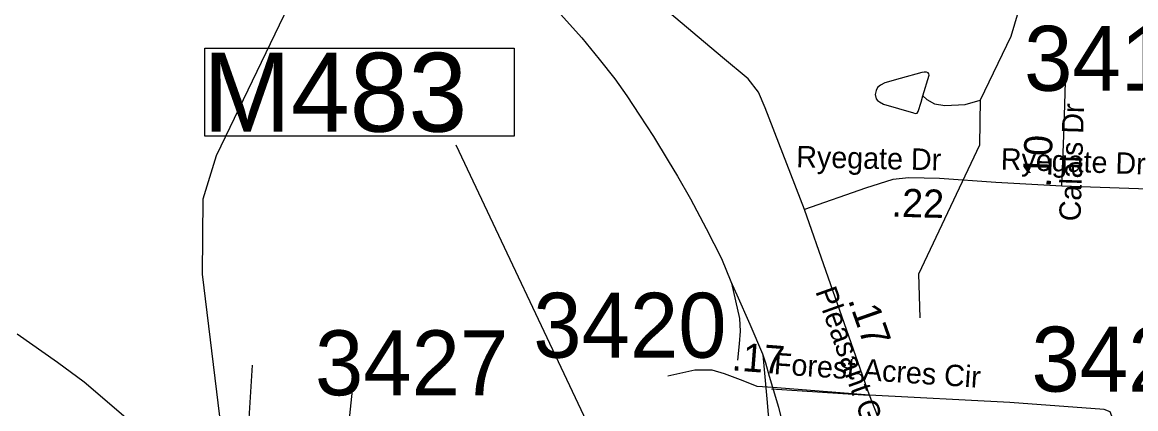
# Model space of a CAD drawing. Extents: x 1662474 to 1856135, y 779280 to 917889.
# Drawn here: x 1770061 to 1774997, y 808207 to 809921 of the extents above; entities that cross this region are included whole.
import ezdxf

# ---------------------------------------------------------------- set-up
doc = ezdxf.new("R2010")
doc.units = 0
for name, color, linetype in [('Cogo Default Point CELL', 7, 'Continuous'), ('Exist Hydrographic Misc Water Feature', 7, 'Continuous'), ('Exist Hydrographic Pond Under 1500 Sq Ft', 7, 'Continuous'), ('Exist Railroad Mainline', 7, 'Continuous'), ('Exist Railroad Siding', 7, 'Continuous'), ('Exist Road Non-System Type 51', 7, 'Continuous'), ('Exist Road Secondary Mileage Tenths English Label', 7, 'Continuous'), ('Exist Road Secondary Type 51 Attributed', 7, 'Continuous'), ('Exist Road Secondary Type 51 Label', 7, 'Continuous'), ('Prop DGN Element Guardrail', 7, 'Continuous'), ('Prop Paved Shoulder', 7, 'Continuous')]:
    doc.layers.add(name, color=color, linetype=linetype)

msp = doc.modelspace()

# ---------------------------------------------------------------- linework, layer by layer
at = {"layer": 'Exist Hydrographic Misc Water Feature'}
for points in [[(1774041.3, 808610.9), (1774035.4, 808804.7), (1774306.2, 809376.9), (1774308.3, 809577), (1774444.2, 809859.9), (1774504.3, 810065.4), (1774507.4, 810524.8), (1774566.3, 810599.1), (1774733.4, 810605.5), (1774825.4, 810672.6), (1774818.3, 810764.7), (1774662.4, 811050.1), (1774663.4, 811207.6), (1774808.4, 811572.3), (1774821.3, 812172.6), (1774866.4, 812631.3)], [(1769575.3, 804740.3), (1769971.2, 805270.5), (1770165.2, 805443.8), (1770531.2, 805456), (1770766.2, 805572.7), (1771077.3, 805943.8), (1771188.2, 806184.4), (1771190.3, 806509.3), (1771165.3, 806536.1), (1771158.3, 806634.7), (1771052.3, 806919.1), (1770690.4, 807540.3), (1770716.2, 807654.6), (1770876.3, 807881.1), (1770937.2, 808172), (1770859.3, 808803.8), (1770862.2, 809138.5), (1770922.3, 809330.9), (1771261.2, 810036.3), (1771274.3, 810551.3)], [(1774052.2, 809594.5), (1774070, 809578.3), (1774103.9, 809560), (1774150, 809551.7), (1774240, 809557), (1774307.3, 809575)], [(1770038.5, 808539.2), (1770217.5, 808413.7), (1770334.8, 808326.7), (1770509.7, 808177.3), (1770545.4, 808141), (1770573.1, 808094.7), (1770667.6, 807915.9), (1770701, 807847.6), (1770722.3, 807773.4), (1770743.2, 807692.8)]]:
    msp.add_lwpolyline(points, dxfattribs=at)
at = {"layer": 'Exist Hydrographic Pond Under 1500 Sq Ft'}
msp.add_lwpolyline([(1774052.2, 809594.5), (1774080.9, 809686.3), (1774079, 809692.3), (1774077, 809696.3), (1774069, 809700.4), (1774059.2, 809700.5), (1774049.1, 809698.5), (1773952.7, 809671.4), (1773884.7, 809651.9), (1773864.6, 809642.1), (1773852.5, 809632.2), (1773846.3, 809618.2), (1773842.2, 809600.2), (1773846.1, 809582.2), (1773852.1, 809574.2), (1773860.1, 809568.1), (1773877.9, 809557.9), (1774011.6, 809518.8), (1774019.6, 809516.7), (1774027.6, 809518.7), (1774031.7, 809524.7), (1774046, 809566.5), (1774052.2, 809594.5)], dxfattribs=at)
at = {"layer": 'Exist Railroad Mainline'}
msp.add_lwpolyline([(1772446.9, 809956.7), (1772541.2, 809852), (1772617.7, 809758.2), (1772687.7, 809670.1), (1772740.7, 809594.2), (1772797.3, 809509.1), (1772859.4, 809415), (1772924.5, 809306.1), (1772965, 809238.2), (1773023.2, 809138.6), (1773092.5, 809006.6), (1773161, 808873), (1773202.2, 808771.5), (1773228.3, 808711.9), (1773286.1, 808581.4), (1773341.7, 808451.2), (1773356, 808411.2), (1773371.9, 808352.2), (1773412.7, 808214.1), (1773451.5, 808058)], dxfattribs=at)
at = {"layer": 'Exist Railroad Siding'}
for points in [[(1773205.1, 808764.2), (1773240.3, 808606.9), (1773243.1, 808550.7), (1773239.4, 808494.7), (1773231.6, 808422.3)], [(1773343.6, 808446.8), (1773360.8, 808251.3), (1773367.2, 808181.3), (1773379.8, 808089.4), (1773394.1, 807987.4), (1773408.8, 807885.3)]]:
    msp.add_lwpolyline(points, dxfattribs=at)
at = {"layer": 'Exist Road Non-System Type 51'}
msp.add_line((1773811.6, 808266.4), (1773382.2, 808293.8), dxfattribs=at)
msp.add_lwpolyline([(1771079.4, 808400.1), (1771062.1, 808117.1), (1771043.8, 808001.9), (1770960.9, 807219.5)], dxfattribs=at)
at = {"layer": 'Exist Road Secondary Type 51 Attributed'}
for points in [[(1773527.8, 809090.1), (1773353.5, 809541.1), (1773323.7, 809610.7), (1773278.9, 809670.4), (1773164.6, 809764.9), (1772741.9, 810122.9), (1772428.6, 810401.4), (1772264.5, 810580.4), (1771971, 810958.4), (1771752.2, 811221.9), (1771652.8, 811301.5), (1771553.3, 811366.2)], [(1774669.1, 809194.1), (1774679.4, 809455.9), (1774686.4, 809708.1)], [(1774669.1, 809194.1), (1774377.2, 809210.5), (1774126.1, 809228), (1773990.1, 809231.4), (1773920.4, 809224.5), (1773798.3, 809186.1), (1773527.8, 809090.1)], [(1776794.3, 809045.9), (1776272.7, 809095.4), (1776021.3, 809128.2), (1775830, 809144.6), (1775305.4, 809171.9), (1774669.1, 809194.1)], [(1773815.9, 808267.5), (1773624.1, 808815), (1773527.8, 809090.1)], [(1771423.1, 807227.3), (1771439.7, 807496.5), (1771474.9, 807838.7), (1771512.3, 808177), (1771534.7, 808388)], [(1773387.3, 808300.9), (1773318, 808306.3), (1773256, 808330.3), (1773173.5, 808361.3), (1773118.5, 808378.5), (1773042.8, 808378.5), (1772922.4, 808351)], [(1773815.9, 808267.5), (1773387.3, 808300.9)], [(1774209.6, 807187.7), (1773944.8, 807938.2), (1773815.9, 808267.5)], [(1774880.2, 807688.4), (1774894.5, 808086.3), (1774894.5, 808162.2), (1774883.1, 808192.6), (1774856.5, 808204), (1774438.6, 808234.4), (1773815.9, 808267.5)]]:
    msp.add_lwpolyline(points, dxfattribs=at)
at = {"layer": 'Prop Paved Shoulder'}
msp.add_line((1773555.8, 806046.9), (1771983.7, 809376.7), dxfattribs=at)
msp.add_lwpolyline([(1770869.5, 809805.9), (1772241.3, 809805.9), (1772241.3, 809416.2), (1770869.5, 809416.2)], close=True, dxfattribs=at)

# ---------------------------------------------------------------- texts
at = {"layer": 'Cogo Default Point CELL'}
for s, p in [('3416', (1774501.9, 809617.3)), ('3420', (1772326.1, 808433.4)), ('3420', (1774534.3, 808283)), ('3427', (1771358.4, 808266.7))]:
    msp.add_text(s, height=288, dxfattribs=at).set_placement(p)
at = {"layer": 'Exist Road Secondary Mileage Tenths English Label'}
for s, rotation, p in [('.10', 87.7344, (1774619.5, 809186.5)), ('.22', 358.532, (1773913.1, 809059.1)), ('.17', 289.3043, (1773720, 808690.2))]:
    msp.add_text(s, height=125, rotation=rotation, dxfattribs=at).set_placement(p)
at = {"layer": 'Exist Road Secondary Type 51 Label'}
for s, rotation, p in [('Calais Dr', 88.2572, (1774751.8, 809037.5)), ('Ryegate Dr', 358.7701, (1773491, 809278.1)), ('Ryegate Dr', 357.9944, (1774397.1, 809268.3)), ('Pleasant Garden Rd', 289.631, (1773575.4, 808728.1)), ('Forest Acres Cir', 356.1667, (1773390.7, 808360.9))]:
    msp.add_text(s, height=95, rotation=rotation, dxfattribs=at).set_placement(p)
at = {"layer": 'Prop DGN Element Guardrail'}
msp.add_text('.17', height=125, rotation=355.5485, dxfattribs=at).set_placement((1773203.2, 808377.9))
at = {"layer": 'Prop Paved Shoulder'}
msp.add_text('M483', height=350, dxfattribs=at).set_placement((1770862.4, 809435.9))

doc.saveas('drawing.dxf')
